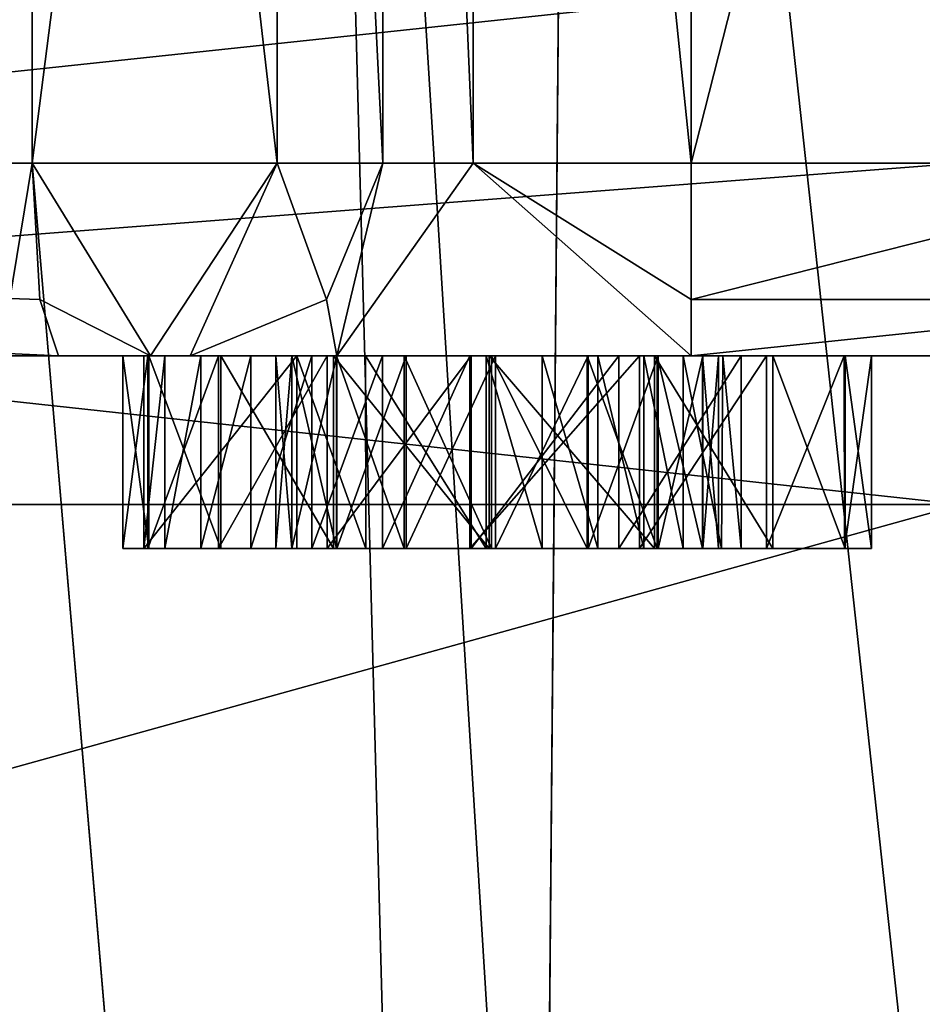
# Model space of a CAD drawing. Header units: millimetres. Extents: x -50 to 50, y -22 to 96.
# Tile 335 of 374: x -2.44 to -0.1, y 85.32 to 87.87. Entities that reach past the tile are written whole.
import ezdxf

# ---------------------------------------------------------------- set-up
doc = ezdxf.new("R2010")
doc.units = ezdxf.units.MM
doc.header["$LTSCALE"] = 65.185185
for name, color, linetype in [('1633', 7, 'CONTINUOUS'), ('1635', 7, 'CONTINUOUS'), ('1636', 7, 'CONTINUOUS'), ('1638', 7, 'CONTINUOUS'), ('2683', 7, 'CONTINUOUS'), ('2684', 7, 'CONTINUOUS'), ('2685', 7, 'CONTINUOUS'), ('2844', 7, 'CONTINUOUS'), ('2870', 7, 'CONTINUOUS'), ('2871', 7, 'CONTINUOUS'), ('2875', 7, 'CONTINUOUS'), ('2876', 7, 'CONTINUOUS'), ('2880', 7, 'CONTINUOUS'), ('2881', 7, 'CONTINUOUS'), ('2882', 7, 'CONTINUOUS'), ('2883', 7, 'CONTINUOUS'), ('2884', 7, 'CONTINUOUS'), ('2980', 7, 'CONTINUOUS'), ('2981', 7, 'CONTINUOUS'), ('2982', 7, 'CONTINUOUS'), ('2983', 7, 'CONTINUOUS'), ('2984', 7, 'CONTINUOUS'), ('2985', 7, 'CONTINUOUS'), ('2986', 7, 'CONTINUOUS'), ('2987', 7, 'CONTINUOUS'), ('2988', 7, 'CONTINUOUS'), ('2989', 7, 'CONTINUOUS'), ('2990', 7, 'CONTINUOUS'), ('2991', 7, 'CONTINUOUS'), ('2992', 7, 'CONTINUOUS'), ('2993', 7, 'CONTINUOUS'), ('2994', 7, 'CONTINUOUS'), ('2995', 7, 'CONTINUOUS'), ('2996', 7, 'CONTINUOUS'), ('2997', 7, 'CONTINUOUS'), ('2998', 7, 'CONTINUOUS'), ('2999', 7, 'CONTINUOUS'), ('3000', 7, 'CONTINUOUS'), ('3001', 7, 'CONTINUOUS'), ('3002', 7, 'CONTINUOUS'), ('3003', 7, 'CONTINUOUS'), ('3004', 7, 'CONTINUOUS'), ('3506', 7, 'CONTINUOUS'), ('3525', 7, 'CONTINUOUS'), ('3669', 7, 'CONTINUOUS'), ('3689', 7, 'CONTINUOUS')]:
    doc.layers.add(name, color=color, linetype=linetype)

msp = doc.modelspace()

# ---------------------------------------------------------------- linework, layer by layer
at = {"layer": '1633', "color": 7, "linetype": 'CONTINUOUS', "true_color": 0xe0f2ff}
for points in [[(-2.4102, 87.5, 40.8332), (-2.4102, 93, 40.8332), (-1.7068, 93, 40.9166), (-2.4102, 87.5, 40.8332)], [(-1.1745, 73, 40.9605), (-2.4102, 87.5, 40.8332), (-1.7068, 93, 40.9166), (-1.1745, 73, 40.9605)], [(-1.1745, 73, 40.9605), (-1.7068, 93, 40.9166), (-1.0873, 82.9977, 40.9662), (-1.1745, 73, 40.9605)], [(-1, 93, 40.9714), (-1.0873, 82.9977, 40.9662), (-1.7068, 93, 40.9166), (-1, 93, 40.9714)], [(-13.199, 87.5, 34.9907), (-2.4102, 87.5, 40.8332), (-12.3744, 27, 35.8744), (-13.199, 87.5, 34.9907)], [(-12.3744, 27, 35.8744), (-2.4102, 87.5, 40.8332), (-1.1745, 73, 40.9605), (-12.3744, 27, 35.8744)]]:
    msp.add_3dface(points, dxfattribs=at)
at = {"layer": '1635', "color": 7, "linetype": 'CONTINUOUS', "true_color": 0xe0f2ff}
for points in [[(-12.3744, 27, -29.8744), (0, 27, -35), (-12.3744, 87.5, -29.8744), (-12.3744, 27, -29.8744)], [(-12.3744, 87.5, -29.8744), (0, 27, -35), (0, 87.5, -35), (-12.3744, 87.5, -29.8744)]]:
    msp.add_3dface(points, dxfattribs=at)
at = {"layer": '1636', "color": 7, "linetype": 'CONTINUOUS', "true_color": 0xe0f2ff}
for points in [[(0, 86.6144, -36.3), (-13.0137, 86.6144, -31.0678), (0, 88, -35.5), (0, 86.6144, -36.3)], [(0, 88, -35.5), (-13.0137, 86.6144, -31.0678), (-12.7283, 88, -30.2276), (0, 88, -35.5)]]:
    msp.add_3dface(points, dxfattribs=at)
at = {"layer": '1638', "color": 7, "linetype": 'CONTINUOUS', "true_color": 0xe0f2ff}
for points in [[(0, 86.6144, 42.3), (-12.7283, 88, 36.2276), (-13.0137, 86.6144, 37.0678), (0, 86.6144, 42.3)], [(0, 88, 41.5), (-12.7283, 88, 36.2276), (0, 86.6144, 42.3), (0, 88, 41.5)]]:
    msp.add_3dface(points, dxfattribs=at)
at = {"layer": '2683', "color": 7, "linetype": 'CONTINUOUS', "true_color": 0xe0f2ff}
for points in [[(-1.0873, 82.9977, 40.9662), (-1, 93, 40.9714), (-1.1745, 73, 39.6255), (-1.0873, 82.9977, 40.9662)], [(-1.1745, 73, 39.6255), (-1, 93, 40.9714), (-1, 93, 39.8), (-1.1745, 73, 39.6255)]]:
    msp.add_3dface(points, dxfattribs=at)
at = {"layer": '2684', "color": 7, "linetype": 'CONTINUOUS', "true_color": 0xe0f2ff}
for points in [[(1.1745, 73, 39.6255), (-1.1745, 73, 39.6255), (-1, 93, 39.8), (1.1745, 73, 39.6255)], [(1, 93, 39.8), (1.1745, 73, 39.6255), (-1, 93, 39.8), (1, 93, 39.8)]]:
    msp.add_3dface(points, dxfattribs=at)
at = {"layer": '2685', "color": 7, "linetype": 'CONTINUOUS', "true_color": 0xa80407}
for points in [[(-17, 87, 23.5), (-17, 87, -17.5), (17, 87, 23.5), (-17, 87, 23.5)], [(17, 87, 23.5), (-17, 87, -17.5), (-3.4481, 87, -15.9369), (17, 87, 23.5)], [(-12.8219, 87, 34.6624), (-17, 87, 23.5), (12.8219, 87, 34.6624), (-12.8219, 87, 34.6624)], [(12.8219, 87, 34.6624), (-17, 87, 23.5), (17, 87, 23.5), (12.8219, 87, 34.6624)], [(-2.3413, 87, 40.338), (-12.8219, 87, 34.6624), (-2.103, 87, 40.2671), (-2.3413, 87, 40.338)], [(-2.103, 87, 40.2671), (-12.8219, 87, 34.6624), (-2, 87, 40.0409), (-2.103, 87, 40.2671)], [(-2, 87, 40.0409), (-12.8219, 87, 34.6624), (-2, 87, 39.2356), (-2, 87, 40.0409)], [(-2, 87, 39.2356), (-12.8219, 87, 34.6624), (-1.6192, 87, 38.3164), (-2, 87, 39.2356)], [(-1.6192, 87, 38.3164), (-12.8219, 87, 34.6624), (-0.7, 87, 37.9356), (-1.6192, 87, 38.3164)], [(-0.7, 87, 37.9356), (-12.8219, 87, 34.6624), (0.7, 87, 37.9356), (-0.7, 87, 37.9356)], [(0.7, 87, 37.9356), (-12.8219, 87, 34.6624), (12.8219, 87, 34.6624), (0.7, 87, 37.9356)], [(12.0254, 87, -29.5162), (17, 87, -17.5), (-12.0254, 87, -29.5162), (12.0254, 87, -29.5162)], [(-12.0254, 87, -29.5162), (17, 87, -17.5), (3.1874, 87, -18.8982), (-12.0254, 87, -29.5162)], [(-6.5084, 87, -33.2048), (12.0254, 87, -29.5162), (-12.0254, 87, -29.5162), (-6.5084, 87, -33.2048)], [(-12.0254, 87, -29.5162), (3.1874, 87, -18.8982), (1.1263, 87, -18.9633), (-12.0254, 87, -29.5162)], [(-12.0254, 87, -29.5162), (1.1263, 87, -18.9633), (-1.2749, 87, -18.9633), (-12.0254, 87, -29.5162)], [(-1.5009, 87, -18.9404), (-12.0254, 87, -29.5162), (-1.2749, 87, -18.9633), (-1.5009, 87, -18.9404)], [(-12.0254, 87, -29.5162), (-1.5009, 87, -18.9404), (-2.8065, 87, -18.8982), (-12.0254, 87, -29.5162)], [(6.5084, 87, -33.2048), (12.0254, 87, -29.5162), (-6.5084, 87, -33.2048), (6.5084, 87, -33.2048)], [(0, 87, -34.5), (6.5084, 87, -33.2048), (-6.5084, 87, -33.2048), (0, 87, -34.5)], [(-2.1752, 87, -16.9735), (-2.4745, 87, -16.778), (-4.0774, 87, -16.9246), (-2.1752, 87, -16.9735)], [(-4.0287, 87, -17.1879), (-2.1752, 87, -16.9735), (-4.0774, 87, -16.9246), (-4.0287, 87, -17.1879)], [(-2.9002, 87, -17.2729), (-2.1752, 87, -16.9735), (-4.0287, 87, -17.1879), (-2.9002, 87, -17.2729)], [(-1.224, 87, -15.9369), (17, 87, 23.5), (-3.4481, 87, -15.9369), (-1.224, 87, -15.9369)], [(-3.0604, 87, -15.9954), (-1.224, 87, -15.9369), (-3.4481, 87, -15.9369), (-3.0604, 87, -15.9954)], [(-1.6286, 87, -16.014), (-1.224, 87, -15.9369), (-3.0604, 87, -15.9954), (-1.6286, 87, -16.014)], [(-2.7771, 87, -16.1516), (-1.6286, 87, -16.014), (-3.0604, 87, -15.9954), (-2.7771, 87, -16.1516)], [(-2.5682, 87, -17.2974), (-2.1752, 87, -16.9735), (-2.9002, 87, -17.2729), (-2.5682, 87, -17.2974)], [(-2.0659, 87, -18.4319), (-2.1202, 87, -18.1629), (-2.8065, 87, -18.8982), (-2.0659, 87, -18.4319)], [(-2.1202, 87, -18.1629), (-1.9262, 87, -17.6268), (-2.8065, 87, -18.8982), (-2.1202, 87, -18.1629)], [(-1.9728, 87, -18.6309), (-2.0659, 87, -18.4319), (-2.8065, 87, -18.8982), (-1.9728, 87, -18.6309)], [(-1.8424, 87, -18.7751), (-1.9728, 87, -18.6309), (-2.8065, 87, -18.8982), (-1.8424, 87, -18.7751)], [(-1.6843, 87, -18.8778), (-1.8424, 87, -18.7751), (-2.8065, 87, -18.8982), (-1.6843, 87, -18.8778)], [(-1.5009, 87, -18.9404), (-1.6843, 87, -18.8778), (-2.8065, 87, -18.8982), (-1.5009, 87, -18.9404)], [(-1.9262, 87, -17.6268), (-2.1098, 87, -17.3432), (-2.8065, 87, -18.8982), (-1.9262, 87, -17.6268)], [(-2.8065, 87, -18.8982), (-2.1098, 87, -17.3432), (-2.5682, 87, -17.2974), (-2.8065, 87, -18.8982)], [(-1.9206, 87, -16.2301), (-1.6286, 87, -16.014), (-2.7771, 87, -16.1516), (-1.9206, 87, -16.2301)], [(-2.5783, 87, -16.4019), (-1.9206, 87, -16.2301), (-2.7771, 87, -16.1516), (-2.5783, 87, -16.4019)], [(-2.1074, 87, -16.551), (-1.9206, 87, -16.2301), (-2.5783, 87, -16.4019), (-2.1074, 87, -16.551)], [(-2.4745, 87, -16.778), (-2.1074, 87, -16.551), (-2.5783, 87, -16.4019), (-2.4745, 87, -16.778)], [(-2.1098, 87, -17.3432), (-2.1752, 87, -16.9735), (-2.5682, 87, -17.2974), (-2.1098, 87, -17.3432)], [(-2.1752, 87, -16.9735), (-2.1074, 87, -16.551), (-2.4745, 87, -16.778), (-2.1752, 87, -16.9735)], [(-1.9262, 87, -17.6268), (-2.1202, 87, -18.1629), (-1.6446, 87, -17.818), (-1.9262, 87, -17.6268)], [(-1.6446, 87, -17.818), (-2.1202, 87, -18.1629), (-1.2709, 87, -17.8859), (-1.6446, 87, -17.818)], [(-1.2709, 87, -17.8859), (-2.1202, 87, -18.1629), (-0.6181, 87, -17.8642), (-1.2709, 87, -17.8859)], [(-0.6181, 87, -17.8642), (-2.1202, 87, -18.1629), (-1.723, 87, -18.1629), (-0.6181, 87, -17.8642)], [(-0.7214, 87, -18.232), (-0.6181, 87, -17.8642), (-1.723, 87, -18.1629), (-0.7214, 87, -18.232)], [(-1.545, 87, -18.4915), (-0.7214, 87, -18.232), (-1.723, 87, -18.1629), (-1.545, 87, -18.4915)], [(-0.8231, 87, -18.3915), (-0.7214, 87, -18.232), (-1.545, 87, -18.4915), (-0.8231, 87, -18.3915)], [(-0.9426, 87, -18.5015), (-0.8231, 87, -18.3915), (-1.545, 87, -18.4915), (-0.9426, 87, -18.5015)], [(-1.2322, 87, -18.5967), (-0.9426, 87, -18.5015), (-1.545, 87, -18.4915), (-1.2322, 87, -18.5967)], [(1.1263, 87, -18.9633), (0.7181, 87, -18.8658), (-1.2749, 87, -18.9633), (1.1263, 87, -18.9633)], [(-1.2749, 87, -18.9633), (0.7181, 87, -18.8658), (-0.8347, 87, -18.8592), (-1.2749, 87, -18.9633)], [(-0.8879, 87, -17.8038), (-1.2709, 87, -17.8859), (-0.6181, 87, -17.8642), (-0.8879, 87, -17.8038)], [(-1.0872, 87, -18.5741), (-0.9426, 87, -18.5015), (-1.2322, 87, -18.5967), (-1.0872, 87, -18.5741)], [(1.1263, 87, -15.9369), (17, 87, 23.5), (-1.224, 87, -15.9369), (1.1263, 87, -15.9369)], [(-0.7958, 87, -16.0283), (1.1263, 87, -15.9369), (-1.224, 87, -15.9369), (-0.7958, 87, -16.0283)], [(-0.5703, 87, -17.5519), (-0.8879, 87, -17.8038), (-0.6181, 87, -17.8642), (-0.5703, 87, -17.5519)], [(0.7181, 87, -18.8658), (0.4033, 87, -18.5703), (-0.8347, 87, -18.8592), (0.7181, 87, -18.8658)], [(-0.8347, 87, -18.8592), (0.4033, 87, -18.5703), (-0.5044, 87, -18.5463), (-0.8347, 87, -18.8592)], [(0.7247, 87, -16.0312), (1.1263, 87, -15.9369), (-0.7958, 87, -16.0283), (0.7247, 87, -16.0312)], [(-0.4888, 87, -16.2953), (0.7247, 87, -16.0312), (-0.7958, 87, -16.0283), (-0.4888, 87, -16.2953)], [(0.4033, 87, -18.5703), (0.211, 87, -18.1291), (-0.5044, 87, -18.5463), (0.4033, 87, -18.5703)], [(-0.5044, 87, -18.5463), (0.211, 87, -18.1291), (-0.3029, 87, -18.0453), (-0.5044, 87, -18.5463)], [(0.4094, 87, -16.3177), (0.7247, 87, -16.0312), (-0.4888, 87, -16.2953), (0.4094, 87, -16.3177)], [(-0.3009, 87, -16.7143), (0.4094, 87, -16.3177), (-0.4888, 87, -16.2953), (-0.3009, 87, -16.7143)], [(0.211, 87, -18.1291), (0.1385, 87, -17.499), (-0.3029, 87, -18.0453), (0.211, 87, -18.1291)], [(-0.3029, 87, -18.0453), (0.1385, 87, -17.499), (-0.2322, 87, -17.3218), (-0.3029, 87, -18.0453)], [(0.209, 87, -16.7939), (0.4094, 87, -16.3177), (-0.3009, 87, -16.7143), (0.209, 87, -16.7939)], [(-0.2322, 87, -17.3218), (0.209, 87, -16.7939), (-0.3009, 87, -16.7143), (-0.2322, 87, -17.3218)], [(0.1385, 87, -17.499), (0.209, 87, -16.7939), (-0.2322, 87, -17.3218), (0.1385, 87, -17.499)]]:
    msp.add_3dface(points, dxfattribs=at)
at = {"layer": '2844', "color": 7, "linetype": 'CONTINUOUS', "true_color": 0xa80407}
for points in [[(-12.3744, 87.5, -29.8744), (0, 87.5, -35), (-6.5084, 87, -33.2048), (-12.3744, 87.5, -29.8744)], [(0, 87.5, -35), (0, 87, -34.5), (-6.5084, 87, -33.2048), (0, 87.5, -35)]]:
    msp.add_3dface(points, dxfattribs=at)
at = {"layer": '2870', "color": 7, "linetype": 'CONTINUOUS', "true_color": 0xa80407}
for points in [[(-1.5, 93, 40.0409), (-1.5, 87.5, 40.0409), (-1.5, 93, 39.2356), (-1.5, 93, 40.0409)], [(-1.5, 93, 39.2356), (-1.5, 87.5, 40.0409), (-1.5, 87.5, 39.2356), (-1.5, 93, 39.2356)]]:
    msp.add_3dface(points, dxfattribs=at)
at = {"layer": '2871', "color": 7, "linetype": 'CONTINUOUS', "true_color": 0xa80407}
for points in [[(-0.7, 93, 38.4356), (-0.7, 87.5, 38.4356), (0.7, 93, 38.4356), (-0.7, 93, 38.4356)], [(0.7, 93, 38.4356), (-0.7, 87.5, 38.4356), (0.7, 87.5, 38.4356), (0.7, 93, 38.4356)]]:
    msp.add_3dface(points, dxfattribs=at)
at = {"layer": '2875', "color": 7, "linetype": 'CONTINUOUS', "true_color": 0xa80407}
for points in [[(-1.5, 93, 39.2356), (-1.5, 87.5, 39.2356), (-1.2657, 87.5, 38.6699), (-1.5, 93, 39.2356)], [(-1.2657, 93, 38.6699), (-1.5, 93, 39.2356), (-1.2657, 87.5, 38.6699), (-1.2657, 93, 38.6699)], [(-0.7, 87.5, 38.4356), (-0.7, 93, 38.4356), (-1.2657, 93, 38.6699), (-0.7, 87.5, 38.4356)], [(-0.7, 87.5, 38.4356), (-1.2657, 93, 38.6699), (-1.2657, 87.5, 38.6699), (-0.7, 87.5, 38.4356)]]:
    msp.add_3dface(points, dxfattribs=at)
at = {"layer": '2876', "color": 7, "linetype": 'CONTINUOUS', "true_color": 0xa80407}
for points in [[(-2.4102, 93, 40.8332), (-2.4102, 87.5, 40.8332), (-1.7747, 87.5, 40.6442), (-2.4102, 93, 40.8332)], [(-1.7747, 93, 40.6442), (-2.4102, 93, 40.8332), (-1.7747, 87.5, 40.6442), (-1.7747, 93, 40.6442)], [(-1.5, 87.5, 40.0409), (-1.5, 93, 40.0409), (-1.7747, 93, 40.6442), (-1.5, 87.5, 40.0409)], [(-1.5, 87.5, 40.0409), (-1.7747, 93, 40.6442), (-1.7747, 87.5, 40.6442), (-1.5, 87.5, 40.0409)]]:
    msp.add_3dface(points, dxfattribs=at)
at = {"layer": '2880', "color": 7, "linetype": 'CONTINUOUS', "true_color": 0xa80407}
for points in [[(0.7, 87.5, 38.4356), (-0.7, 87.5, 38.4356), (-0.7, 87.1464, 38.2891), (0.7, 87.5, 38.4356)], [(0.7, 87.1464, 38.2891), (0.7, 87.5, 38.4356), (-0.7, 87.1464, 38.2891), (0.7, 87.1464, 38.2891)], [(-0.7, 87, 37.9356), (0.7, 87, 37.9356), (0.7, 87.1464, 38.2891), (-0.7, 87, 37.9356)], [(-0.7, 87, 37.9356), (0.7, 87.1464, 38.2891), (-0.7, 87.1464, 38.2891), (-0.7, 87, 37.9356)]]:
    msp.add_3dface(points, dxfattribs=at)
at = {"layer": '2881', "color": 7, "linetype": 'CONTINUOUS', "true_color": 0xa80407}
for points in [[(-1.6192, 87, 38.3164), (-1.5, 87.5, 39.2356), (-1.6464, 87.1464, 39.2356), (-1.6192, 87, 38.3164)], [(-1.6192, 87, 38.3164), (-0.7, 87, 37.9356), (-1.2657, 87.5, 38.6699), (-1.6192, 87, 38.3164)], [(-1.5, 87.5, 39.2356), (-1.6192, 87, 38.3164), (-1.2657, 87.5, 38.6699), (-1.5, 87.5, 39.2356)], [(-1.2657, 87.5, 38.6699), (-0.7, 87, 37.9356), (-0.7, 87.1464, 38.2891), (-1.2657, 87.5, 38.6699)], [(-0.7, 87.5, 38.4356), (-1.2657, 87.5, 38.6699), (-0.7, 87.1464, 38.2891), (-0.7, 87.5, 38.4356)], [(-2, 87, 39.2356), (-1.6192, 87, 38.3164), (-1.6464, 87.1464, 39.2356), (-2, 87, 39.2356)]]:
    msp.add_3dface(points, dxfattribs=at)
at = {"layer": '2882', "color": 7, "linetype": 'CONTINUOUS', "true_color": 0xa80407}
for points in [[(-1.5, 87.5, 39.2356), (-1.5, 87.5, 40.0409), (-1.6464, 87.1464, 40.0409), (-1.5, 87.5, 39.2356)], [(-1.6464, 87.1464, 39.2356), (-1.5, 87.5, 39.2356), (-1.6464, 87.1464, 40.0409), (-1.6464, 87.1464, 39.2356)], [(-2, 87, 40.0409), (-2, 87, 39.2356), (-1.6464, 87.1464, 39.2356), (-2, 87, 40.0409)], [(-2, 87, 40.0409), (-1.6464, 87.1464, 39.2356), (-1.6464, 87.1464, 40.0409), (-2, 87, 40.0409)]]:
    msp.add_3dface(points, dxfattribs=at)
at = {"layer": '2883', "color": 7, "linetype": 'CONTINUOUS', "true_color": 0xa80407}
for points in [[(-2.4102, 87.5, 40.8332), (-2.103, 87, 40.2671), (-1.7747, 87.5, 40.6442), (-2.4102, 87.5, 40.8332)], [(-2.103, 87, 40.2671), (-2.4102, 87.5, 40.8332), (-2.39, 87.1464, 40.6882), (-2.103, 87, 40.2671)], [(-2.103, 87, 40.2671), (-2, 87, 40.0409), (-1.7747, 87.5, 40.6442), (-2.103, 87, 40.2671)], [(-1.7747, 87.5, 40.6442), (-2, 87, 40.0409), (-1.6464, 87.1464, 40.0409), (-1.7747, 87.5, 40.6442)], [(-1.5, 87.5, 40.0409), (-1.7747, 87.5, 40.6442), (-1.6464, 87.1464, 40.0409), (-1.5, 87.5, 40.0409)], [(-2.3413, 87, 40.338), (-2.103, 87, 40.2671), (-2.39, 87.1464, 40.6882), (-2.3413, 87, 40.338)]]:
    msp.add_3dface(points, dxfattribs=at)
at = {"layer": '2884', "color": 7, "linetype": 'CONTINUOUS', "true_color": 0xa80407}
for points in [[(-2.4102, 87.5, 40.8332), (-13.199, 87.5, 34.9907), (-2.39, 87.1464, 40.6882), (-2.4102, 87.5, 40.8332)], [(-13.199, 87.5, 34.9907), (-12.8219, 87, 34.6624), (-2.3413, 87, 40.338), (-13.199, 87.5, 34.9907)], [(-13.199, 87.5, 34.9907), (-2.3413, 87, 40.338), (-2.39, 87.1464, 40.6882), (-13.199, 87.5, 34.9907)]]:
    msp.add_3dface(points, dxfattribs=at)
at = {"layer": '2980', "color": 7, "linetype": 'CONTINUOUS', "true_color": 0xa80407}
for points in [[(-2.1202, 87, -18.1629), (-2.0659, 87, -18.4319), (-2.1202, 86.5, -18.1629), (-2.1202, 87, -18.1629)], [(-2.1202, 86.5, -18.1629), (-2.0659, 87, -18.4319), (-2.066, 86.5, -18.4317), (-2.1202, 86.5, -18.1629)], [(-2.0659, 87, -18.4319), (-1.9728, 87, -18.6309), (-2.066, 86.5, -18.4317), (-2.0659, 87, -18.4319)], [(-2.066, 86.5, -18.4317), (-1.9728, 87, -18.6309), (-1.9728, 86.5, -18.6309), (-2.066, 86.5, -18.4317)]]:
    msp.add_3dface(points, dxfattribs=at)
at = {"layer": '2981', "color": 7, "linetype": 'CONTINUOUS', "true_color": 0xa80407}
for points in [[(-1.9728, 87, -18.6309), (-1.8424, 87, -18.7751), (-1.9728, 86.5, -18.6309), (-1.9728, 87, -18.6309)], [(-1.9728, 86.5, -18.6309), (-1.8424, 87, -18.7751), (-1.8424, 86.5, -18.7751), (-1.9728, 86.5, -18.6309)], [(-1.8424, 87, -18.7751), (-1.6843, 87, -18.8778), (-1.8424, 86.5, -18.7751), (-1.8424, 87, -18.7751)], [(-1.8424, 86.5, -18.7751), (-1.6843, 87, -18.8778), (-1.6843, 86.5, -18.8778), (-1.8424, 86.5, -18.7751)]]:
    msp.add_3dface(points, dxfattribs=at)
at = {"layer": '2982', "color": 7, "linetype": 'CONTINUOUS', "true_color": 0xa80407}
for points in [[(-1.6843, 87, -18.8778), (-1.5009, 87, -18.9404), (-1.6843, 86.5, -18.8778), (-1.6843, 87, -18.8778)], [(-1.6843, 86.5, -18.8778), (-1.5009, 87, -18.9404), (-1.501, 86.5, -18.9403), (-1.6843, 86.5, -18.8778)], [(-1.5009, 87, -18.9404), (-1.2749, 87, -18.9633), (-1.501, 86.5, -18.9403), (-1.5009, 87, -18.9404)], [(-1.501, 86.5, -18.9403), (-1.2749, 87, -18.9633), (-1.2749, 86.5, -18.9633), (-1.501, 86.5, -18.9403)]]:
    msp.add_3dface(points, dxfattribs=at)
at = {"layer": '2983', "color": 7, "linetype": 'CONTINUOUS', "true_color": 0xa80407}
for points in [[(-1.2749, 87, -18.9633), (-0.8347, 87, -18.8592), (-1.2749, 86.5, -18.9633), (-1.2749, 87, -18.9633)], [(-1.2749, 86.5, -18.9633), (-0.8347, 87, -18.8592), (-0.8344, 86.5, -18.859), (-1.2749, 86.5, -18.9633)], [(-0.8347, 87, -18.8592), (-0.5044, 87, -18.5463), (-0.8344, 86.5, -18.859), (-0.8347, 87, -18.8592)], [(-0.8344, 86.5, -18.859), (-0.5044, 87, -18.5463), (-0.5044, 86.5, -18.5463), (-0.8344, 86.5, -18.859)]]:
    msp.add_3dface(points, dxfattribs=at)
at = {"layer": '2984', "color": 7, "linetype": 'CONTINUOUS', "true_color": 0xa80407}
for points in [[(-0.5044, 87, -18.5463), (-0.3029, 87, -18.0453), (-0.5044, 86.5, -18.5463), (-0.5044, 87, -18.5463)], [(-0.5044, 86.5, -18.5463), (-0.3029, 87, -18.0453), (-0.3027, 86.5, -18.0445), (-0.5044, 86.5, -18.5463)], [(-0.3029, 87, -18.0453), (-0.2322, 87, -17.3218), (-0.3027, 86.5, -18.0445), (-0.3029, 87, -18.0453)], [(-0.3027, 86.5, -18.0445), (-0.2322, 87, -17.3218), (-0.2322, 86.5, -17.3218), (-0.3027, 86.5, -18.0445)]]:
    msp.add_3dface(points, dxfattribs=at)
at = {"layer": '2985', "color": 7, "linetype": 'CONTINUOUS', "true_color": 0xa80407}
for points in [[(-0.3009, 87, -16.7143), (-0.4888, 87, -16.2953), (-0.3008, 86.5, -16.7148), (-0.3009, 87, -16.7143)], [(-0.3008, 86.5, -16.7148), (-0.4888, 87, -16.2953), (-0.4888, 86.5, -16.2953), (-0.3008, 86.5, -16.7148)], [(-0.2322, 87, -17.3218), (-0.3009, 87, -16.7143), (-0.2322, 86.5, -17.3218), (-0.2322, 87, -17.3218)], [(-0.2322, 86.5, -17.3218), (-0.3009, 87, -16.7143), (-0.3008, 86.5, -16.7148), (-0.2322, 86.5, -17.3218)]]:
    msp.add_3dface(points, dxfattribs=at)
at = {"layer": '2986', "color": 7, "linetype": 'CONTINUOUS', "true_color": 0xa80407}
for points in [[(-0.7958, 87, -16.0283), (-1.224, 87, -15.9369), (-0.7958, 86.5, -16.0284), (-0.7958, 87, -16.0283)], [(-0.7958, 86.5, -16.0284), (-1.224, 87, -15.9369), (-1.224, 86.5, -15.9369), (-0.7958, 86.5, -16.0284)], [(-0.4888, 87, -16.2953), (-0.7958, 87, -16.0283), (-0.4888, 86.5, -16.2953), (-0.4888, 87, -16.2953)], [(-0.4888, 86.5, -16.2953), (-0.7958, 87, -16.0283), (-0.7958, 86.5, -16.0284), (-0.4888, 86.5, -16.2953)]]:
    msp.add_3dface(points, dxfattribs=at)
at = {"layer": '2987', "color": 7, "linetype": 'CONTINUOUS', "true_color": 0xa80407}
for points in [[(-1.6286, 87, -16.014), (-1.9206, 87, -16.2301), (-1.6286, 86.5, -16.0139), (-1.6286, 87, -16.014)], [(-1.6286, 86.5, -16.0139), (-1.9206, 87, -16.2301), (-1.9206, 86.5, -16.2301), (-1.6286, 86.5, -16.0139)], [(-1.224, 87, -15.9369), (-1.6286, 87, -16.014), (-1.224, 86.5, -15.9369), (-1.224, 87, -15.9369)], [(-1.224, 86.5, -15.9369), (-1.6286, 87, -16.014), (-1.6286, 86.5, -16.0139), (-1.224, 86.5, -15.9369)]]:
    msp.add_3dface(points, dxfattribs=at)
at = {"layer": '2988', "color": 7, "linetype": 'CONTINUOUS', "true_color": 0xa80407}
for points in [[(-2.1074, 87, -16.551), (-2.1752, 87, -16.9735), (-2.1074, 86.5, -16.551), (-2.1074, 87, -16.551)], [(-2.1074, 86.5, -16.551), (-2.1752, 87, -16.9735), (-2.1752, 86.5, -16.9735), (-2.1074, 86.5, -16.551)], [(-1.9206, 87, -16.2301), (-2.1074, 87, -16.551), (-1.9206, 86.5, -16.2301), (-1.9206, 87, -16.2301)], [(-1.9206, 86.5, -16.2301), (-2.1074, 87, -16.551), (-2.1074, 86.5, -16.551), (-1.9206, 86.5, -16.2301)]]:
    msp.add_3dface(points, dxfattribs=at)
at = {"layer": '2989', "color": 7, "linetype": 'CONTINUOUS', "true_color": 0xa80407}
for points in [[(-2.1752, 87, -16.9735), (-2.1098, 87, -17.3432), (-2.1752, 86.5, -16.9735), (-2.1752, 87, -16.9735)], [(-2.1752, 86.5, -16.9735), (-2.1098, 87, -17.3432), (-2.1098, 86.5, -17.3432), (-2.1752, 86.5, -16.9735)], [(-2.1098, 87, -17.3432), (-1.9262, 87, -17.6268), (-2.1098, 86.5, -17.3432), (-2.1098, 87, -17.3432)], [(-2.1098, 86.5, -17.3432), (-1.9262, 87, -17.6268), (-1.9262, 86.5, -17.6268), (-2.1098, 86.5, -17.3432)]]:
    msp.add_3dface(points, dxfattribs=at)
at = {"layer": '2990', "color": 7, "linetype": 'CONTINUOUS', "true_color": 0xa80407}
for points in [[(-1.9262, 87, -17.6268), (-1.6446, 87, -17.818), (-1.9262, 86.5, -17.6268), (-1.9262, 87, -17.6268)], [(-1.9262, 86.5, -17.6268), (-1.6446, 87, -17.818), (-1.6446, 86.5, -17.8179), (-1.9262, 86.5, -17.6268)], [(-1.6446, 87, -17.818), (-1.2709, 87, -17.8859), (-1.6446, 86.5, -17.8179), (-1.6446, 87, -17.818)], [(-1.6446, 86.5, -17.8179), (-1.2709, 87, -17.8859), (-1.2709, 86.5, -17.8859), (-1.6446, 86.5, -17.8179)]]:
    msp.add_3dface(points, dxfattribs=at)
at = {"layer": '2991', "color": 7, "linetype": 'CONTINUOUS', "true_color": 0xa80407}
for points in [[(-1.2709, 87, -17.8859), (-0.8879, 87, -17.8038), (-1.2709, 86.5, -17.8859), (-1.2709, 87, -17.8859)], [(-1.2709, 86.5, -17.8859), (-0.8879, 87, -17.8038), (-0.888, 86.5, -17.8039), (-1.2709, 86.5, -17.8859)], [(-0.8879, 87, -17.8038), (-0.5703, 87, -17.5519), (-0.888, 86.5, -17.8039), (-0.8879, 87, -17.8038)], [(-0.888, 86.5, -17.8039), (-0.5703, 87, -17.5519), (-0.5703, 86.5, -17.5519), (-0.888, 86.5, -17.8039)]]:
    msp.add_3dface(points, dxfattribs=at)
at = {"layer": '2992', "color": 7, "linetype": 'CONTINUOUS', "true_color": 0xa80407}
for points in [[(-0.6181, 87, -17.8642), (-0.7214, 87, -18.232), (-0.6214, 86.5, -17.8819), (-0.6181, 87, -17.8642)], [(-0.6214, 86.5, -17.8819), (-0.7214, 87, -18.232), (-0.7214, 86.5, -18.232), (-0.6214, 86.5, -17.8819)], [(-0.5703, 86.5, -17.5519), (-0.6181, 87, -17.8642), (-0.6214, 86.5, -17.8819), (-0.5703, 86.5, -17.5519)], [(-0.5703, 87, -17.5519), (-0.6181, 87, -17.8642), (-0.5703, 86.5, -17.5519), (-0.5703, 87, -17.5519)]]:
    msp.add_3dface(points, dxfattribs=at)
at = {"layer": '2993', "color": 7, "linetype": 'CONTINUOUS', "true_color": 0xa80407}
for points in [[(-0.8231, 87, -18.3915), (-0.9426, 87, -18.5015), (-0.8231, 86.5, -18.3914), (-0.8231, 87, -18.3915)], [(-0.8231, 86.5, -18.3914), (-0.9426, 87, -18.5015), (-0.9426, 86.5, -18.5015), (-0.8231, 86.5, -18.3914)], [(-0.7214, 87, -18.232), (-0.8231, 87, -18.3915), (-0.7214, 86.5, -18.232), (-0.7214, 87, -18.232)], [(-0.7214, 86.5, -18.232), (-0.8231, 87, -18.3915), (-0.8231, 86.5, -18.3914), (-0.7214, 86.5, -18.232)]]:
    msp.add_3dface(points, dxfattribs=at)
at = {"layer": '2994', "color": 7, "linetype": 'CONTINUOUS', "true_color": 0xa80407}
for points in [[(-1.0872, 87, -18.5741), (-1.2322, 87, -18.5967), (-1.0872, 86.5, -18.5741), (-1.0872, 87, -18.5741)], [(-1.0872, 86.5, -18.5741), (-1.2322, 87, -18.5967), (-1.2322, 86.5, -18.5967), (-1.0872, 86.5, -18.5741)], [(-0.9426, 87, -18.5015), (-1.0872, 87, -18.5741), (-0.9426, 86.5, -18.5015), (-0.9426, 87, -18.5015)], [(-0.9426, 86.5, -18.5015), (-1.0872, 87, -18.5741), (-1.0872, 86.5, -18.5741), (-0.9426, 86.5, -18.5015)]]:
    msp.add_3dface(points, dxfattribs=at)
at = {"layer": '2995', "color": 7, "linetype": 'CONTINUOUS', "true_color": 0xa80407}
for points in [[(-1.545, 87, -18.4915), (-1.723, 87, -18.1629), (-1.5439, 86.5, -18.4925), (-1.545, 87, -18.4915)], [(-1.5439, 86.5, -18.4925), (-1.723, 87, -18.1629), (-1.723, 86.5, -18.1629), (-1.5439, 86.5, -18.4925)], [(-1.2322, 87, -18.5967), (-1.545, 87, -18.4915), (-1.2322, 86.5, -18.5967), (-1.2322, 87, -18.5967)], [(-1.2322, 86.5, -18.5967), (-1.545, 87, -18.4915), (-1.5439, 86.5, -18.4925), (-1.2322, 86.5, -18.5967)]]:
    msp.add_3dface(points, dxfattribs=at)
at = {"layer": '2996', "color": 7, "linetype": 'CONTINUOUS', "true_color": 0xa80407}
for points in [[(-1.723, 87, -18.1629), (-2.1202, 87, -18.1629), (-2.1202, 86.5, -18.1629), (-1.723, 87, -18.1629)], [(-1.723, 87, -18.1629), (-2.1202, 86.5, -18.1629), (-1.723, 86.5, -18.1629), (-1.723, 87, -18.1629)]]:
    msp.add_3dface(points, dxfattribs=at)
at = {"layer": '2997', "color": 7, "linetype": 'CONTINUOUS', "true_color": 0xa80407}
for points in [[(-0.7882, 86.5, -17.3503), (-0.671, 86.5, -17.1645), (-0.7882, 87, -17.3503), (-0.7882, 86.5, -17.3503)], [(-0.7882, 87, -17.3503), (-0.671, 86.5, -17.1645), (-0.671, 87, -17.1645), (-0.7882, 87, -17.3503)], [(-0.6293, 86.5, -16.9226), (-0.6293, 87, -16.9226), (-0.671, 87, -17.1645), (-0.6293, 86.5, -16.9226)], [(-0.671, 86.5, -17.1645), (-0.6293, 86.5, -16.9226), (-0.671, 87, -17.1645), (-0.671, 86.5, -17.1645)]]:
    msp.add_3dface(points, dxfattribs=at)
at = {"layer": '2998', "color": 7, "linetype": 'CONTINUOUS', "true_color": 0xa80407}
for points in [[(-1.2179, 86.5, -17.5193), (-0.9699, 86.5, -17.4749), (-1.2179, 87, -17.5193), (-1.2179, 86.5, -17.5193)], [(-1.2179, 87, -17.5193), (-0.9699, 86.5, -17.4749), (-0.9698, 87, -17.4749), (-1.2179, 87, -17.5193)], [(-0.9699, 86.5, -17.4749), (-0.7882, 86.5, -17.3503), (-0.9698, 87, -17.4749), (-0.9699, 86.5, -17.4749)], [(-0.7882, 86.5, -17.3503), (-0.7882, 87, -17.3503), (-0.9698, 87, -17.4749), (-0.7882, 86.5, -17.3503)]]:
    msp.add_3dface(points, dxfattribs=at)
at = {"layer": '2999', "color": 7, "linetype": 'CONTINUOUS', "true_color": 0xa80407}
for points in [[(-1.6207, 86.5, -17.3519), (-1.4445, 86.5, -17.4761), (-1.6207, 87, -17.3519), (-1.6207, 86.5, -17.3519)], [(-1.6207, 87, -17.3519), (-1.4445, 86.5, -17.4761), (-1.4445, 87, -17.4761), (-1.6207, 87, -17.3519)], [(-1.2179, 86.5, -17.5193), (-1.2179, 87, -17.5193), (-1.4445, 87, -17.4761), (-1.2179, 86.5, -17.5193)], [(-1.4445, 86.5, -17.4761), (-1.2179, 86.5, -17.5193), (-1.4445, 87, -17.4761), (-1.4445, 86.5, -17.4761)]]:
    msp.add_3dface(points, dxfattribs=at)
at = {"layer": '3000', "color": 7, "linetype": 'CONTINUOUS', "true_color": 0xa80407}
for points in [[(-1.778, 86.5, -16.9267), (-1.7365, 86.5, -17.1668), (-1.778, 87, -16.9267), (-1.778, 86.5, -16.9267)], [(-1.778, 87, -16.9267), (-1.7365, 86.5, -17.1668), (-1.7365, 87, -17.1668), (-1.778, 87, -16.9267)], [(-1.6207, 86.5, -17.3519), (-1.6207, 87, -17.3519), (-1.7365, 87, -17.1668), (-1.6207, 86.5, -17.3519)], [(-1.7365, 86.5, -17.1668), (-1.6207, 86.5, -17.3519), (-1.7365, 87, -17.1668), (-1.7365, 86.5, -17.1668)]]:
    msp.add_3dface(points, dxfattribs=at)
at = {"layer": '3001', "color": 7, "linetype": 'CONTINUOUS', "true_color": 0xa80407}
for points in [[(-1.778, 86.5, -16.9267), (-1.778, 87, -16.9267), (-1.7362, 87, -16.6713), (-1.778, 86.5, -16.9267)], [(-1.7362, 86.5, -16.6714), (-1.778, 86.5, -16.9267), (-1.7362, 87, -16.6713), (-1.7362, 86.5, -16.6714)], [(-1.6197, 86.5, -16.4782), (-1.7362, 86.5, -16.6714), (-1.6197, 87, -16.4782), (-1.6197, 86.5, -16.4782)], [(-1.6197, 87, -16.4782), (-1.7362, 86.5, -16.6714), (-1.7362, 87, -16.6713), (-1.6197, 87, -16.4782)]]:
    msp.add_3dface(points, dxfattribs=at)
at = {"layer": '3002', "color": 7, "linetype": 'CONTINUOUS', "true_color": 0xa80407}
for points in [[(-1.6197, 86.5, -16.4782), (-1.6197, 87, -16.4782), (-1.4398, 87, -16.3478), (-1.6197, 86.5, -16.4782)], [(-1.4398, 86.5, -16.3478), (-1.6197, 86.5, -16.4782), (-1.4398, 87, -16.3478), (-1.4398, 86.5, -16.3478)], [(-1.2077, 86.5, -16.3035), (-1.4398, 86.5, -16.3478), (-1.2077, 87, -16.3035), (-1.2077, 86.5, -16.3035)], [(-1.2077, 87, -16.3035), (-1.4398, 86.5, -16.3478), (-1.4398, 87, -16.3478), (-1.2077, 87, -16.3035)]]:
    msp.add_3dface(points, dxfattribs=at)
at = {"layer": '3003', "color": 7, "linetype": 'CONTINUOUS', "true_color": 0xa80407}
for points in [[(-1.2077, 86.5, -16.3035), (-1.2077, 87, -16.3035), (-0.9674, 87, -16.3493), (-1.2077, 86.5, -16.3035)], [(-0.9674, 86.5, -16.3493), (-1.2077, 86.5, -16.3035), (-0.9674, 87, -16.3493), (-0.9674, 86.5, -16.3493)], [(-0.7862, 86.5, -16.4807), (-0.9674, 86.5, -16.3493), (-0.7862, 87, -16.4807), (-0.7862, 86.5, -16.4807)], [(-0.7862, 87, -16.4807), (-0.9674, 86.5, -16.3493), (-0.9674, 87, -16.3493), (-0.7862, 87, -16.4807)]]:
    msp.add_3dface(points, dxfattribs=at)
at = {"layer": '3004', "color": 7, "linetype": 'CONTINUOUS', "true_color": 0xa80407}
for points in [[(-0.7862, 86.5, -16.4807), (-0.7862, 87, -16.4807), (-0.6703, 87, -16.6732), (-0.7862, 86.5, -16.4807)], [(-0.6703, 86.5, -16.6732), (-0.7862, 86.5, -16.4807), (-0.6703, 87, -16.6732), (-0.6703, 86.5, -16.6732)], [(-0.6293, 87, -16.9226), (-0.6293, 86.5, -16.9226), (-0.6703, 86.5, -16.6732), (-0.6293, 87, -16.9226)], [(-0.6293, 87, -16.9226), (-0.6703, 86.5, -16.6732), (-0.6703, 87, -16.6732), (-0.6293, 87, -16.9226)]]:
    msp.add_3dface(points, dxfattribs=at)
at = {"layer": '3506', "color": 7, "linetype": 'CONTINUOUS', "true_color": 0xe0f2ff}
for points in [[(0, 83, 42.3), (-13.0137, 86.6144, 37.0678), (-13.0138, 83, 37.0676), (0, 83, 42.3)], [(0, 86.6144, 42.3), (-13.0137, 86.6144, 37.0678), (0, 83, 42.3), (0, 86.6144, 42.3)]]:
    msp.add_3dface(points, dxfattribs=at)
at = {"layer": '3525', "color": 7, "linetype": 'CONTINUOUS', "true_color": 0xe0f2ff}
for points in [[(-13.0137, 86.6144, -31.0678), (0, 86.6144, -36.3), (-13.0138, 83, -31.0676), (-13.0137, 86.6144, -31.0678)], [(-13.0138, 83, -31.0676), (0, 86.6144, -36.3), (0, 83, -36.3), (-13.0138, 83, -31.0676)]]:
    msp.add_3dface(points, dxfattribs=at)
at = {"layer": '3669', "color": 7, "linetype": 'CONTINUOUS', "true_color": 0xa80407}
for points in [[(-0.671, 87, -17.1645), (-0.6293, 87, -16.9226), (-1.778, 87, -16.9267), (-0.671, 87, -17.1645)], [(-1.778, 87, -16.9267), (-0.6293, 87, -16.9226), (-0.6703, 87, -16.6732), (-1.778, 87, -16.9267)], [(-0.671, 87, -17.1645), (-1.778, 87, -16.9267), (-1.7365, 87, -17.1668), (-0.671, 87, -17.1645)], [(-1.7362, 87, -16.6713), (-1.778, 87, -16.9267), (-0.6703, 87, -16.6732), (-1.7362, 87, -16.6713)], [(-0.7882, 87, -17.3503), (-0.671, 87, -17.1645), (-1.7365, 87, -17.1668), (-0.7882, 87, -17.3503)], [(-1.6207, 87, -17.3519), (-0.7882, 87, -17.3503), (-1.7365, 87, -17.1668), (-1.6207, 87, -17.3519)], [(-1.6197, 87, -16.4782), (-1.7362, 87, -16.6713), (-0.7862, 87, -16.4807), (-1.6197, 87, -16.4782)], [(-0.7862, 87, -16.4807), (-1.7362, 87, -16.6713), (-0.6703, 87, -16.6732), (-0.7862, 87, -16.4807)], [(-0.9698, 87, -17.4749), (-0.7882, 87, -17.3503), (-1.6207, 87, -17.3519), (-0.9698, 87, -17.4749)], [(-0.9698, 87, -17.4749), (-1.6207, 87, -17.3519), (-1.4445, 87, -17.4761), (-0.9698, 87, -17.4749)], [(-1.4398, 87, -16.3478), (-1.6197, 87, -16.4782), (-0.9674, 87, -16.3493), (-1.4398, 87, -16.3478)], [(-1.6197, 87, -16.4782), (-0.7862, 87, -16.4807), (-0.9674, 87, -16.3493), (-1.6197, 87, -16.4782)], [(-1.2179, 87, -17.5193), (-0.9698, 87, -17.4749), (-1.4445, 87, -17.4761), (-1.2179, 87, -17.5193)], [(-1.2077, 87, -16.3035), (-1.4398, 87, -16.3478), (-0.9674, 87, -16.3493), (-1.2077, 87, -16.3035)]]:
    msp.add_3dface(points, dxfattribs=at)
at = {"layer": '3689', "color": 7, "linetype": 'CONTINUOUS', "true_color": 0xa80407}
for points in [[(-2.1074, 86.5, -16.551), (-2.1752, 86.5, -16.9735), (-1.7362, 86.5, -16.6714), (-2.1074, 86.5, -16.551)], [(-2.1752, 86.5, -16.9735), (-2.1098, 86.5, -17.3432), (-1.7365, 86.5, -17.1668), (-2.1752, 86.5, -16.9735)], [(-2.1752, 86.5, -16.9735), (-1.7365, 86.5, -17.1668), (-1.778, 86.5, -16.9267), (-2.1752, 86.5, -16.9735)], [(-2.1752, 86.5, -16.9735), (-1.778, 86.5, -16.9267), (-1.7362, 86.5, -16.6714), (-2.1752, 86.5, -16.9735)], [(-2.1202, 86.5, -18.1629), (-2.066, 86.5, -18.4317), (-1.723, 86.5, -18.1629), (-2.1202, 86.5, -18.1629)], [(-2.1098, 86.5, -17.3432), (-1.9262, 86.5, -17.6268), (-1.6207, 86.5, -17.3519), (-2.1098, 86.5, -17.3432)], [(-2.1098, 86.5, -17.3432), (-1.6207, 86.5, -17.3519), (-1.7365, 86.5, -17.1668), (-2.1098, 86.5, -17.3432)], [(-1.9206, 86.5, -16.2301), (-2.1074, 86.5, -16.551), (-1.4398, 86.5, -16.3478), (-1.9206, 86.5, -16.2301)], [(-2.1074, 86.5, -16.551), (-1.7362, 86.5, -16.6714), (-1.6197, 86.5, -16.4782), (-2.1074, 86.5, -16.551)], [(-2.1074, 86.5, -16.551), (-1.6197, 86.5, -16.4782), (-1.4398, 86.5, -16.3478), (-2.1074, 86.5, -16.551)], [(-2.066, 86.5, -18.4317), (-1.9728, 86.5, -18.6309), (-1.5439, 86.5, -18.4925), (-2.066, 86.5, -18.4317)], [(-2.066, 86.5, -18.4317), (-1.5439, 86.5, -18.4925), (-1.723, 86.5, -18.1629), (-2.066, 86.5, -18.4317)], [(-1.9728, 86.5, -18.6309), (-1.8424, 86.5, -18.7751), (-1.2322, 86.5, -18.5967), (-1.9728, 86.5, -18.6309)], [(-1.9728, 86.5, -18.6309), (-1.2322, 86.5, -18.5967), (-1.5439, 86.5, -18.4925), (-1.9728, 86.5, -18.6309)], [(-1.9262, 86.5, -17.6268), (-1.6446, 86.5, -17.8179), (-0.888, 86.5, -17.8039), (-1.9262, 86.5, -17.6268)], [(-1.9262, 86.5, -17.6268), (-0.888, 86.5, -17.8039), (-0.5703, 86.5, -17.5519), (-1.9262, 86.5, -17.6268)], [(-1.9262, 86.5, -17.6268), (-0.5703, 86.5, -17.5519), (-1.2179, 86.5, -17.5193), (-1.9262, 86.5, -17.6268)], [(-1.9262, 86.5, -17.6268), (-1.2179, 86.5, -17.5193), (-1.4445, 86.5, -17.4761), (-1.9262, 86.5, -17.6268)], [(-1.9262, 86.5, -17.6268), (-1.4445, 86.5, -17.4761), (-1.6207, 86.5, -17.3519), (-1.9262, 86.5, -17.6268)], [(-0.4888, 86.5, -16.2953), (-0.7958, 86.5, -16.0284), (-1.9206, 86.5, -16.2301), (-0.4888, 86.5, -16.2953)], [(-0.4888, 86.5, -16.2953), (-1.9206, 86.5, -16.2301), (-1.2077, 86.5, -16.3035), (-0.4888, 86.5, -16.2953)], [(-0.7958, 86.5, -16.0284), (-1.6286, 86.5, -16.0139), (-1.9206, 86.5, -16.2301), (-0.7958, 86.5, -16.0284)], [(-1.9206, 86.5, -16.2301), (-1.4398, 86.5, -16.3478), (-1.2077, 86.5, -16.3035), (-1.9206, 86.5, -16.2301)], [(-1.8424, 86.5, -18.7751), (-1.6843, 86.5, -18.8778), (-0.8344, 86.5, -18.859), (-1.8424, 86.5, -18.7751)], [(-1.8424, 86.5, -18.7751), (-0.8344, 86.5, -18.859), (-0.5044, 86.5, -18.5463), (-1.8424, 86.5, -18.7751)], [(-1.8424, 86.5, -18.7751), (-0.5044, 86.5, -18.5463), (-1.2322, 86.5, -18.5967), (-1.8424, 86.5, -18.7751)], [(-1.6843, 86.5, -18.8778), (-1.501, 86.5, -18.9403), (-0.8344, 86.5, -18.859), (-1.6843, 86.5, -18.8778)], [(-1.6446, 86.5, -17.8179), (-1.2709, 86.5, -17.8859), (-0.888, 86.5, -17.8039), (-1.6446, 86.5, -17.8179)], [(-0.7958, 86.5, -16.0284), (-1.224, 86.5, -15.9369), (-1.6286, 86.5, -16.0139), (-0.7958, 86.5, -16.0284)], [(-1.501, 86.5, -18.9403), (-1.2749, 86.5, -18.9633), (-0.8344, 86.5, -18.859), (-1.501, 86.5, -18.9403)], [(-0.5044, 86.5, -18.5463), (-1.0872, 86.5, -18.5741), (-1.2322, 86.5, -18.5967), (-0.5044, 86.5, -18.5463)], [(-0.5703, 86.5, -17.5519), (-0.9699, 86.5, -17.4749), (-1.2179, 86.5, -17.5193), (-0.5703, 86.5, -17.5519)], [(-0.4888, 86.5, -16.2953), (-1.2077, 86.5, -16.3035), (-0.9674, 86.5, -16.3493), (-0.4888, 86.5, -16.2953)], [(-0.5044, 86.5, -18.5463), (-0.9426, 86.5, -18.5015), (-1.0872, 86.5, -18.5741), (-0.5044, 86.5, -18.5463)], [(-0.5703, 86.5, -17.5519), (-0.2322, 86.5, -17.3218), (-0.9699, 86.5, -17.4749), (-0.5703, 86.5, -17.5519)], [(-0.2322, 86.5, -17.3218), (-0.7882, 86.5, -17.3503), (-0.9699, 86.5, -17.4749), (-0.2322, 86.5, -17.3218)], [(-0.4888, 86.5, -16.2953), (-0.9674, 86.5, -16.3493), (-0.7862, 86.5, -16.4807), (-0.4888, 86.5, -16.2953)], [(-0.5044, 86.5, -18.5463), (-0.3027, 86.5, -18.0445), (-0.9426, 86.5, -18.5015), (-0.5044, 86.5, -18.5463)], [(-0.3027, 86.5, -18.0445), (-0.8231, 86.5, -18.3914), (-0.9426, 86.5, -18.5015), (-0.3027, 86.5, -18.0445)], [(-0.3027, 86.5, -18.0445), (-0.7214, 86.5, -18.232), (-0.8231, 86.5, -18.3914), (-0.3027, 86.5, -18.0445)], [(-0.2322, 86.5, -17.3218), (-0.671, 86.5, -17.1645), (-0.7882, 86.5, -17.3503), (-0.2322, 86.5, -17.3218)], [(-0.4888, 86.5, -16.2953), (-0.7862, 86.5, -16.4807), (-0.6703, 86.5, -16.6732), (-0.4888, 86.5, -16.2953)], [(-0.3027, 86.5, -18.0445), (-0.6214, 86.5, -17.8819), (-0.7214, 86.5, -18.232), (-0.3027, 86.5, -18.0445)], [(-0.2322, 86.5, -17.3218), (-0.3008, 86.5, -16.7148), (-0.671, 86.5, -17.1645), (-0.2322, 86.5, -17.3218)], [(-0.3008, 86.5, -16.7148), (-0.6293, 86.5, -16.9226), (-0.671, 86.5, -17.1645), (-0.3008, 86.5, -16.7148)], [(-0.3008, 86.5, -16.7148), (-0.4888, 86.5, -16.2953), (-0.6703, 86.5, -16.6732), (-0.3008, 86.5, -16.7148)], [(-0.6293, 86.5, -16.9226), (-0.3008, 86.5, -16.7148), (-0.6703, 86.5, -16.6732), (-0.6293, 86.5, -16.9226)], [(-0.3027, 86.5, -18.0445), (-0.2322, 86.5, -17.3218), (-0.6214, 86.5, -17.8819), (-0.3027, 86.5, -18.0445)], [(-0.2322, 86.5, -17.3218), (-0.5703, 86.5, -17.5519), (-0.6214, 86.5, -17.8819), (-0.2322, 86.5, -17.3218)]]:
    msp.add_3dface(points, dxfattribs=at)

doc.saveas('drawing.dxf')
